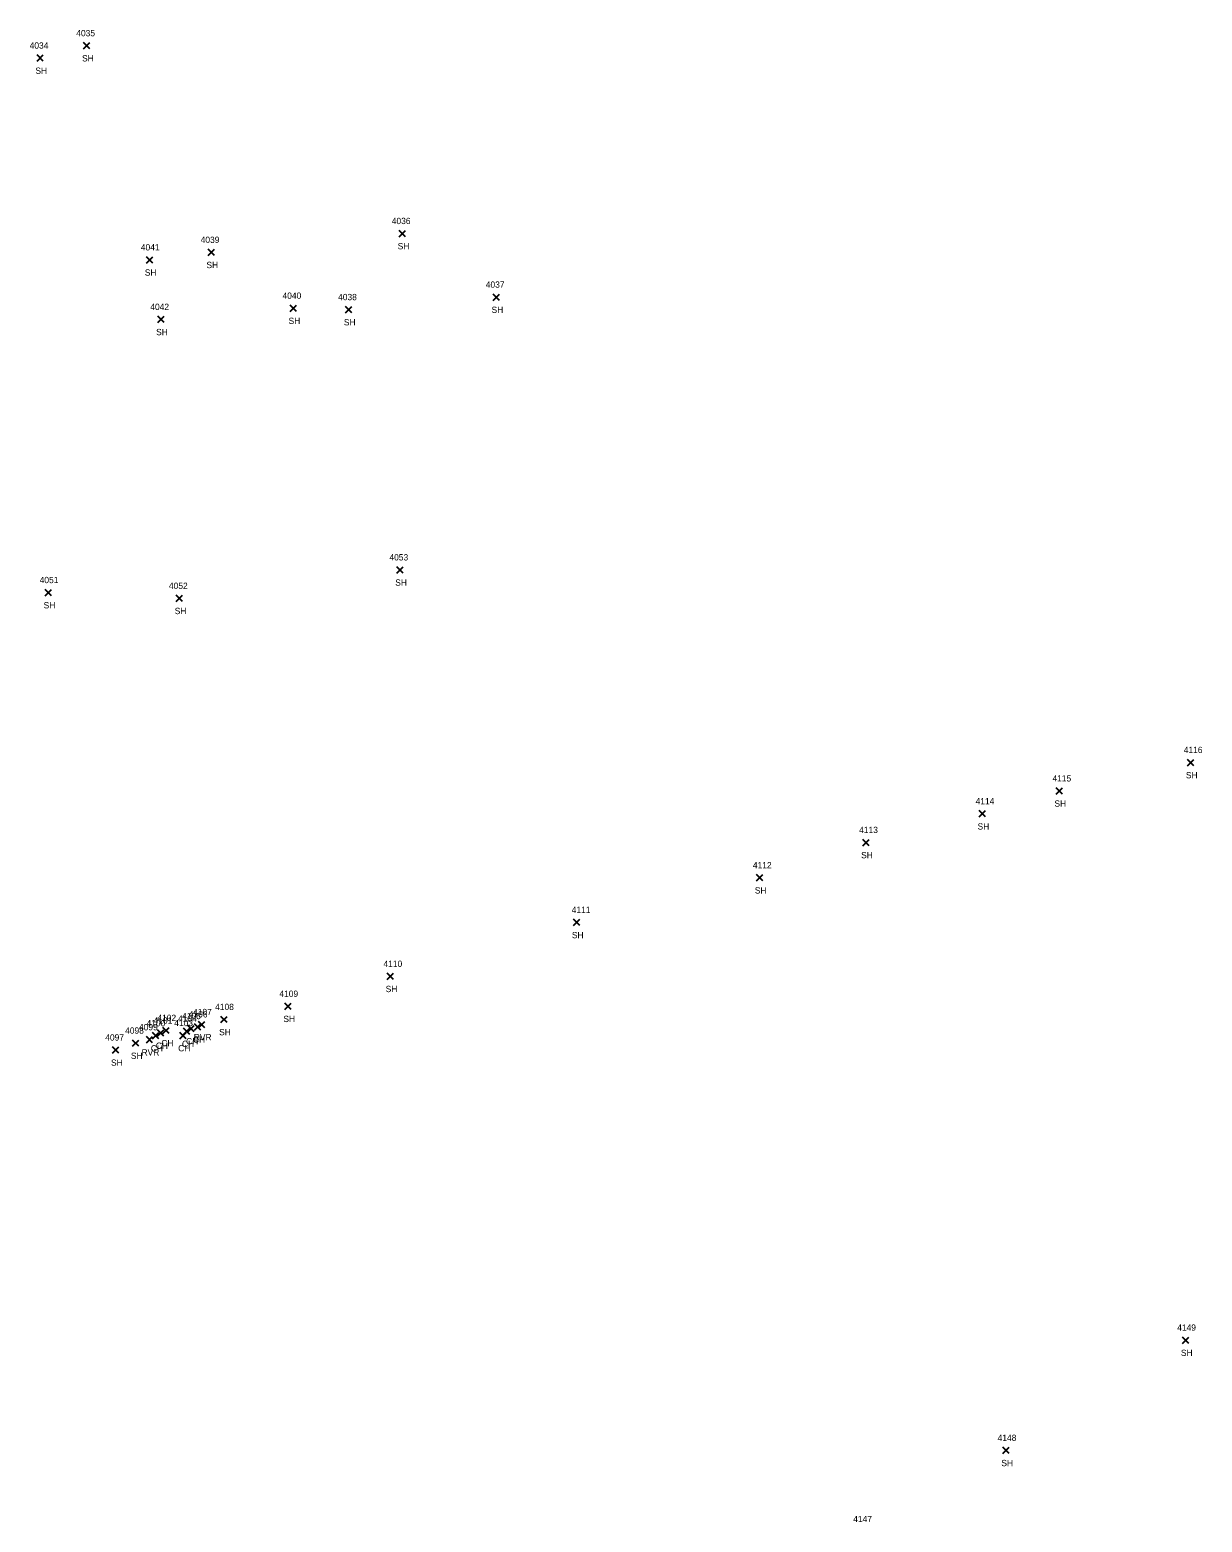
# Model space of a CAD drawing. Extents: x 1601151 to 1602912, y 499508 to 501770.
# Drawn here: x 1602074.8 to 1602446.7, y 499987.2 to 500460.5 of the extents above; entities that cross this region are included whole.
import ezdxf

# ---------------------------------------------------------------- set-up
doc = ezdxf.new("R2010")
doc.units = 0
for name, color, linetype in [('L_A', 7, 'Continuous'), ('L_I', 7, 'Continuous'), ('L_TIC', 7, 'Continuous')]:
    doc.layers.add(name, color=color, linetype=linetype)

msp = doc.modelspace()

# ---------------------------------------------------------------- linework, layer by layer
at = {"layer": 'L_TIC'}
for points in [[(1602091.85, 500454.51), (1602093.85, 500456.51)], [(1602093.85, 500454.51), (1602091.85, 500456.51)], [(1602077.05, 500450.58), (1602079.05, 500452.58)], [(1602079.05, 500450.58), (1602077.05, 500452.58)], [(1602191.99, 500394.92), (1602193.99, 500396.92)], [(1602193.99, 500394.92), (1602191.99, 500396.92)], [(1602111.76, 500386.56), (1602113.76, 500388.56)], [(1602113.76, 500386.56), (1602111.76, 500388.56)], [(1602131.31, 500388.95), (1602133.31, 500390.95)], [(1602133.31, 500388.95), (1602131.31, 500390.95)], [(1602157.36, 500371.22), (1602159.36, 500373.22)], [(1602159.36, 500371.22), (1602157.36, 500373.22)], [(1602174.91, 500370.78), (1602176.91, 500372.78)], [(1602176.91, 500370.78), (1602174.91, 500372.78)], [(1602221.76, 500374.73), (1602223.76, 500376.73)], [(1602223.76, 500374.73), (1602221.76, 500376.73)], [(1602115.34, 500367.68), (1602117.34, 500369.68)], [(1602117.34, 500367.68), (1602115.34, 500369.68)], [(1602191.2, 500288.22), (1602193.2, 500290.22)], [(1602193.2, 500288.22), (1602191.2, 500290.22)], [(1602079.66, 500281.02), (1602081.66, 500283.02)], [(1602081.66, 500281.02), (1602079.66, 500283.02)], [(1602121.25, 500279.2), (1602123.25, 500281.2)], [(1602123.25, 500279.2), (1602121.25, 500281.2)], [(1602442.04, 500227.12), (1602444.04, 500229.12)], [(1602444.04, 500227.12), (1602442.04, 500229.12)], [(1602400.34, 500218.11), (1602402.34, 500220.11)], [(1602402.34, 500218.11), (1602400.34, 500220.11)], [(1602375.95, 500210.86), (1602377.95, 500212.86)], [(1602377.95, 500210.86), (1602375.95, 500212.86)], [(1602339.01, 500201.75), (1602341.01, 500203.75)], [(1602341.01, 500201.75), (1602339.01, 500203.75)], [(1602305.28, 500190.57), (1602307.28, 500192.57)], [(1602307.28, 500190.57), (1602305.28, 500192.57)], [(1602247.24, 500176.39), (1602249.24, 500178.39)], [(1602249.24, 500176.39), (1602247.24, 500178.39)], [(1602188.18, 500159.29), (1602190.18, 500161.29)], [(1602190.18, 500159.29), (1602188.18, 500161.29)], [(1602155.72, 500149.79), (1602157.72, 500151.79)], [(1602157.72, 500149.79), (1602155.72, 500151.79)], [(1602128.33, 500143.99), (1602130.33, 500145.99)], [(1602130.33, 500143.99), (1602128.33, 500145.99)], [(1602135.33, 500145.61), (1602137.33, 500147.61)], [(1602137.33, 500145.61), (1602135.33, 500147.61)], [(1602111.74, 500139.19), (1602113.74, 500141.19)], [(1602113.74, 500139.19), (1602111.74, 500141.19)], [(1602113.66, 500140.46), (1602115.66, 500142.46)], [(1602115.66, 500140.46), (1602113.66, 500142.46)], [(1602115.24, 500141.3), (1602117.24, 500143.3)], [(1602117.24, 500141.3), (1602115.24, 500143.3)], [(1602117, 500142.12), (1602119, 500144.12)], [(1602119, 500142.12), (1602117, 500144.12)], [(1602122.35, 500140.5), (1602124.35, 500142.5)], [(1602124.35, 500140.5), (1602122.35, 500142.5)], [(1602123.55, 500141.88), (1602125.55, 500143.88)], [(1602125.55, 500141.88), (1602123.55, 500143.88)], [(1602124.86, 500142.72), (1602126.86, 500144.72)], [(1602126.86, 500142.72), (1602124.86, 500144.72)], [(1602127.03, 500143.26), (1602129.03, 500145.26)], [(1602129.03, 500143.26), (1602127.03, 500145.26)], [(1602101.04, 500135.92), (1602103.04, 500137.92)], [(1602103.04, 500135.92), (1602101.04, 500137.92)], [(1602107.35, 500138.1), (1602109.35, 500140.1)], [(1602109.35, 500138.1), (1602107.35, 500140.1)], [(1602440.48, 500043.88), (1602442.48, 500045.88)], [(1602442.48, 500043.88), (1602440.48, 500045.88)], [(1602383.5, 500008.92), (1602385.5, 500010.92)], [(1602385.5, 500008.92), (1602383.5, 500010.92)]]:
    msp.add_lwpolyline(points, dxfattribs=at)

# ---------------------------------------------------------------- texts
at = {"layer": 'L_A'}
for s, p in [('SH', (1602076.54, 500446.58)), ('SH', (1602091.34, 500450.51)), ('SH', (1602191.48, 500390.92)), ('SH', (1602130.8, 500384.95)), ('SH', (1602111.25, 500382.56)), ('SH', (1602221.25, 500370.73)), ('SH', (1602156.85, 500367.22)), ('SH', (1602174.4, 500366.78)), ('SH', (1602114.83, 500363.68)), ('SH', (1602190.69, 500284.22)), ('SH', (1602079.15, 500277.02)), ('SH', (1602120.74, 500275.2)), ('SH', (1602441.53, 500223.12)), ('SH', (1602399.83, 500214.11)), ('SH', (1602375.43, 500206.86)), ('SH', (1602338.5, 500197.75)), ('SH', (1602304.77, 500186.57)), ('SH', (1602246.73, 500172.39)), ('SH', (1602187.67, 500155.29)), ('SH', (1602155.21, 500145.79)), ('CH', (1602124.35, 500138.72)), ('CH', (1602126.52, 500139.26)), ('RVR', (1602126.79, 500139.99)), ('SH', (1602134.82, 500141.61)), ('SH', (1602106.84, 500134.1)), ('RVR', (1602110.2, 500135.19)), ('CH', (1602113.15, 500136.46)), ('CH', (1602114.73, 500137.3)), ('CH', (1602116.49, 500138.12)), ('CH', (1602121.84, 500136.5)), ('CH', (1602123.04, 500137.88)), ('SH', (1602100.53, 500131.92)), ('SH', (1602439.96, 500039.88)), ('SH', (1602382.99, 500004.92))]:
    msp.add_text(s, height=2, dxfattribs=at).set_placement(p)
at = {"layer": 'L_I'}
for s, p in [('4035', (1602089.51, 500458.51)), ('4034', (1602074.72, 500454.58)), ('4036', (1602189.6, 500398.92)), ('4041', (1602109.99, 500390.56)), ('4039', (1602128.97, 500392.95)), ('4037', (1602219.42, 500378.73)), ('4042', (1602113, 500371.68)), ('4040', (1602154.94, 500375.22)), ('4038', (1602172.57, 500374.78)), ('4053', (1602188.86, 500292.22)), ('4051', (1602077.89, 500285.02)), ('4052', (1602118.91, 500283.2)), ('4116', (1602440.86, 500231.12)), ('4115', (1602399.21, 500222.11)), ('4114', (1602374.82, 500214.86)), ('4113', (1602337.88, 500205.75)), ('4112', (1602304.16, 500194.57)), ('4111', (1602246.68, 500180.39)), ('4110', (1602186.97, 500163.29)), ('4109', (1602153.94, 500153.79)), ('4108', (1602133.56, 500149.61)), ('4100', (1602111.81, 500144.46)), ('4101', (1602114.03, 500145.3)), ('4102', (1602115.23, 500146.12)), ('4103', (1602120.58, 500144.5)), ('4104', (1602121.78, 500145.88)), ('4105', (1602123.09, 500146.72)), ('4106', (1602125.2, 500147.26)), ('4107', (1602126.56, 500147.99)), ('4097', (1602098.7, 500139.92)), ('4098', (1602105.01, 500142.1)), ('4099', (1602109.4, 500143.19)), ('4149', (1602438.78, 500047.88)), ('4148', (1602381.81, 500012.92)), ('4147', (1602336, 499987.16))]:
    msp.add_text(s, height=2, dxfattribs=at).set_placement(p)

doc.saveas('drawing.dxf')
